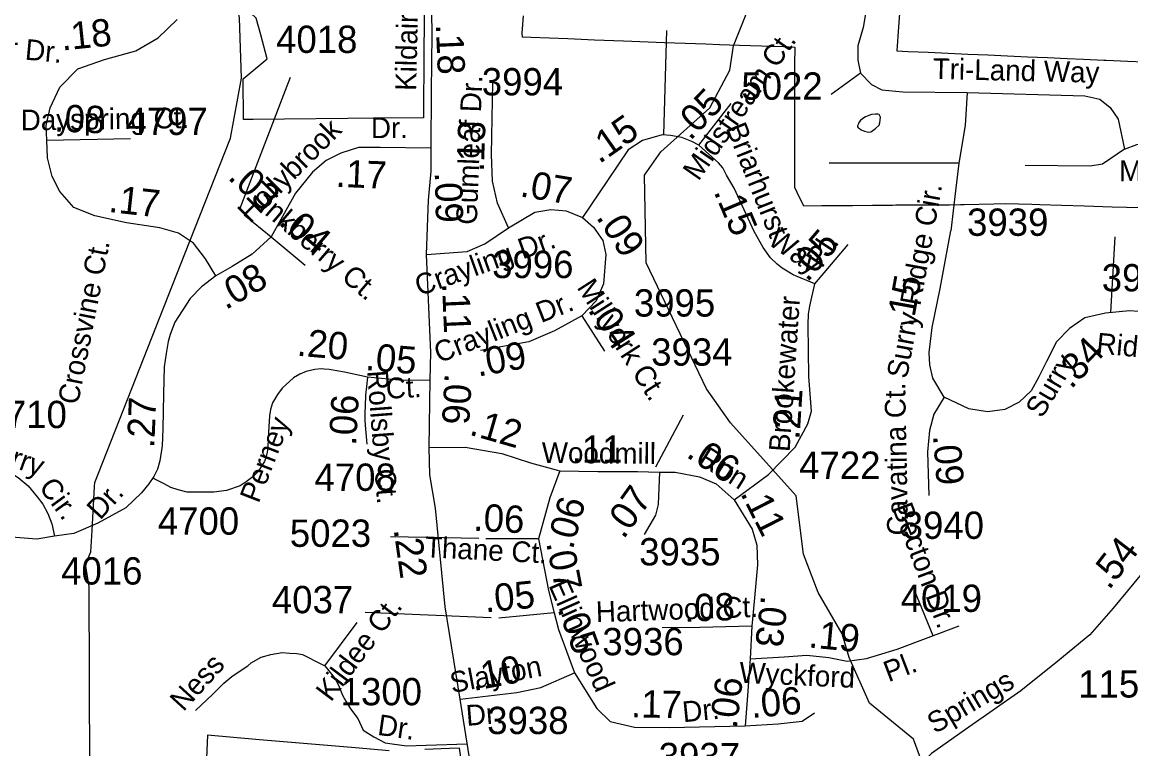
# Model space of a CAD drawing. Extents: x 2001466 to 2224147, y 644118 to 847247.
# Drawn here: x 2058369 to 2063438, y 703016 to 706341 of the extents above; entities that cross this region are included whole.
import ezdxf

# ---------------------------------------------------------------- set-up
doc = ezdxf.new("R2010")
doc.units = 0
for name, color, linetype in [('Exist Boundary Political City Limit New', 7, 'Continuous'), ('Exist Hydrographic Creek Single Shore', 7, 'Continuous'), ('Exist Hydrographic Misc Water Feature', 7, 'Continuous'), ('Exist Road Non-System Type 51', 7, 'Continuous'), ('Exist Road Non-System Type 51 Label', 7, 'Continuous'), ('Exist Road Secondary Mileage Hundredths English Label', 7, 'Continuous'), ('Exist Road Secondary Type 51 Attributed', 7, 'Continuous'), ('Exist Road Secondary Type 51 Label', 7, 'Continuous'), ('Exist Road Secondary Type 51 Number Label', 7, 'Continuous'), ('Map Preparation Boundary City Limit Buffer Line', 7, 'Continuous')]:
    doc.layers.add(name, color=color, linetype=linetype)

msp = doc.modelspace()

# ---------------------------------------------------------------- linework, layer by layer
at = {"layer": 'Exist Boundary Political City Limit New'}
for points in [[(2059424.6, 705896.2), (2059380.4, 705895.8), (2059379.6, 706081.8), (2059488.5, 706172.7), (2059459.4, 706282.9), (2059438.9, 706360.2), (2059344.6, 706449.8), (2059780, 706452.2), (2059806.6, 706452.3), (2059947.6, 706453.2), (2060000, 706453.6), (2060065.4, 706454.1), (2060208.4, 706454.9), (2060204.6, 706210.8), (2060203, 705903.1), (2060000, 705901.2), (2059424.6, 705896.2)], [(2061901.2, 705713), (2061901.2, 705730.4), (2061901.4, 705797.3), (2061901.6, 705877.4), (2061901.9, 705982.3), (2061902, 706058.2), (2061902.1, 706131.1), (2061902.1, 706151.1), (2061902.4, 706225.9), (2061849.1, 706227.8), (2061648.2, 706234.9), (2061556.5, 706238), (2061495, 706240.1), (2061304.9, 706246.8), (2061118.5, 706254.1), (2060984.9, 706259.4), (2060863.9, 706264.2), (2060695.8, 706270.8), (2060655.9, 706272.2), (2060654.4, 706290.9), (2060660.4, 706370.1)], [(2062382.1, 706400.8), (2062375.9, 706319.5), (2062367.2, 706209.6), (2062420.1, 706207.2), (2062511, 706203.2), (2062601.9, 706199.2), (2062692.8, 706195.2), (2062783.6, 706191.2), (2062874.5, 706187.2), (2062965.4, 706183.2), (2063056.2, 706179.1), (2063147.1, 706175.1), (2063221, 706171.9), (2063313.6, 706167.8), (2063325, 706167.2), (2063424, 706162.9), (2063567.9, 706156.6)], [(2063483.1, 705491.3), (2063351.6, 705495.2), (2063225.6, 705499.1), (2063121, 705502.3), (2063022, 705505.3), (2062985, 705506.4), (2062863.6, 705510.2), (2062810.9, 705508.8), (2062675.1, 705505.2), (2062659, 705504.8), (2062608.6, 705504.5), (2062530.4, 705504), (2062439.1, 705503.4), (2062362.5, 705504.2), (2062347.9, 705502.9), (2062262.1, 705502.4), (2062256.8, 705502.3), (2062165.5, 705501.4), (2062041.2, 705500.2), (2062024.6, 705500.1), (2061943.2, 705499.2), (2061912, 705561.8), (2061901, 705583.9), (2061901, 705601.9), (2061901.2, 705713)], [(2060046.1, 703007.1), (2059893.1, 703020.2), (2059454.5, 703057.8), (2059216.2, 703078.2), (2059205.6, 702835.1)], [(2060425, 702641.5), (2060367.8, 703018.5), (2060322.2, 703016.9), (2060210.5, 703012.9)]]:
    msp.add_lwpolyline(points, dxfattribs=at)
at = {"layer": 'Exist Hydrographic Creek Single Shore'}
msp.add_line((2058688.5, 704014.3), (2058699.3, 704215.9), dxfattribs=at)
for points in [[(2062506.9, 701890.9), (2062544.3, 702234.3), (2062535.2, 702474), (2062510.2, 702582.8), (2062476.4, 702973.9), (2062443.4, 703059.8), (2062242.2, 703224.7), (2062150.4, 703433.3), (2062117.3, 703542.2), (2062008.3, 703731.5), (2061941.4, 703906.7), (2061907.4, 704173.2), (2061607.4, 704507.4), (2061498.3, 704663.7), (2061222.3, 705240.2), (2061213.5, 705640.8), (2061288.3, 705747.4), (2061512.4, 705949.6), (2061604.5, 706121.6), (2061620.5, 706232.8), (2061753.4, 706564.8), (2061794.4, 706790.3)], [(2059112.6, 705280.7), (2059321.5, 705810.5), (2059371.5, 706085.1), (2059362.5, 706360.9), (2059337.5, 706492.7), (2059311.2, 706549.1)], [(2058699.3, 704215.9), (2058700.4, 704235.2), (2059112.6, 705280.7)], [(2058950.9, 701890.9), (2058945.4, 701936.9), (2058845.3, 702217.8), (2058770.3, 702327.6), (2058677.4, 702916.8), (2058675.3, 703760), (2058658.3, 703858.8), (2058683.3, 703917.3), (2058688.5, 704014.3)]]:
    msp.add_lwpolyline(points, dxfattribs=at)
at = {"layer": 'Exist Hydrographic Misc Water Feature'}
msp.add_lwpolyline([(2062220.7, 705842.4), (2062238.7, 705838.5), (2062248.6, 705838.6), (2062252.7, 705840.4), (2062270.7, 705854.3), (2062286.5, 705870.6), (2062290.4, 705880.6), (2062292.3, 705892.4), (2062292.5, 705906.6), (2062290.6, 705912.6), (2062286.5, 705918.5), (2062280.4, 705920.6), (2062270.1, 705920.5), (2062252.5, 705918.4), (2062240.4, 705914.5), (2062224.4, 705908.4), (2062212.5, 705900.5), (2062200.6, 705890.1), (2062192.6, 705878.3), (2062190.3, 705872.2), (2062188.5, 705866.4), (2062188.7, 705862.3), (2062190.6, 705858.4), (2062196.7, 705854.2), (2062204.7, 705848.5), (2062220.7, 705842.4)], dxfattribs=at)
at = {"layer": 'Exist Road Non-System Type 51'}
for p, q in [((2063346.6, 705012.4), (2063365.9, 705358.1)), ((2062445, 703746.3), (2062532.8, 703534.2)), ((2059752, 703396), (2059900.8, 703593.4))]:
    msp.add_line(p, q, dxfattribs=at)
for points in [[(2062232.9, 706423.9), (2062214.1, 706317.5), (2062189.1, 706233), (2062189.1, 706167.3), (2062201.6, 706107.8)], [(2062201.6, 706107.8), (2062067.1, 706009.6)], [(2062201.6, 706107.8), (2062251.6, 706056.5), (2062298.5, 706031.5), (2062395.5, 706022.1), (2062689.4, 706019)], [(2062689.4, 706019), (2062680, 705868.8), (2062651.9, 705696.6)], [(2062689.4, 706019), (2063227.3, 706003.9), (2063296.1, 705988.3), (2063343, 705950.7), (2063380.5, 705897.5), (2063408.7, 705759.9)], [(2063408.7, 705759.9), (2063465, 705781.8), (2063540, 705788), (2063687, 705788), (2064040.4, 705791.2), (2064149.5, 705796.5)], [(2063408.7, 705759.9), (2063308.6, 705691), (2063252.3, 705681.6), (2062955.2, 705684.8)], [(2062651.9, 705696.6), (2062057.7, 705696.6)], [(2062651.9, 705696.6), (2062636.3, 705569)], [(2062636.3, 705569), (2062614.6, 705386.5)], [(2059245.2, 704190.2), (2059179, 704190.7), (2059123.5, 704190.7), (2059081.9, 704200.6), (2059048.2, 704212.5), (2059018.4, 704228.3), (2058966.1, 704254.5)], [(2059161.4, 703191.1), (2059241.1, 703266.6), (2059290.7, 703316.2), (2059327.3, 703346.4), (2059374.8, 703378.8), (2059400.6, 703396), (2059415.7, 703409), (2059461, 703434.8), (2059506.2, 703447.8), (2059558, 703456.4), (2059593.1, 703453.3), (2059625.1, 703452.6), (2059651, 703448.1), (2059740.1, 703402.3), (2059752, 703396)], [(2059752, 703396), (2059801.1, 703334.6), (2059818.4, 703300.3), (2059833.6, 703262), (2059849, 703233.6), (2059870.3, 703199.2), (2059903.4, 703154.5), (2059928.5, 703101.7), (2059977, 703070.5), (2060028.9, 703042.8), (2060125.8, 703028.9), (2060215.8, 703032.4), (2060403.6, 703039.2)]]:
    msp.add_lwpolyline(points, dxfattribs=at)
at = {"layer": 'Exist Road Secondary Type 51 Attributed'}
for points in [[(2060238.9, 705763.9), (2060240.5, 706023.7), (2060243.7, 706285.8), (2060240.9, 706486.4), (2060254.7, 706626.9), (2060268.5, 706694)], [(2058481.8, 705801), (2058477.8, 705868.1), (2058496.4, 705949.5), (2058540.6, 706044.2), (2058622.6, 706127.9), (2058745.7, 706170.5), (2058887.7, 706210), (2058990.3, 706270), (2059077.1, 706352.9)], [(2060591.6, 705400.7), (2060541.5, 705513.6), (2060519.4, 705613.1), (2060514.7, 705736.3), (2060521, 706064.7)], [(2061463.1, 705778.6), (2061609.9, 705968.5)], [(2058481.8, 705801), (2058864.5, 705808.1)], [(2059254.2, 705179.8), (2059206.9, 705258.2), (2059151.7, 705330.5), (2059083.8, 705376.2), (2058998.6, 705399.9), (2058845.5, 705423.6), (2058700.3, 705455.2), (2058605.7, 705493.1), (2058541, 705565.7), (2058505.4, 705635.2), (2058484.9, 705720.5), (2058481.8, 705801)], [(2061463.1, 705778.6), (2061431.2, 705794.6), (2061384.1, 705813.4), (2061332.4, 705822.8), (2061294.8, 705825.1), (2061205.5, 705799.3), (2061139.6, 705757), (2061044.5, 705617.1), (2060930.1, 705447.3)], [(2060238.9, 705763.9), (2060006.2, 705767.9), (2059906.7, 705767.1), (2059826.3, 705741), (2059758.8, 705708.7), (2059695.7, 705655), (2059619.1, 705559.4), (2059506.7, 705358.9)], [(2060217.2, 705277.6), (2060226.7, 705526.3), (2060238.9, 705658.9), (2060238.9, 705763.9)], [(2061992.5, 705144.3), (2061894.1, 705185.3), (2061844.1, 705214.8), (2061820.5, 705234.2), (2061790.9, 705262.8), (2061756.1, 705309.9), (2061715.9, 705382.9), (2061623.6, 705581.8), (2061589.5, 705641), (2061572, 705674), (2061552.2, 705698.1), (2061463.1, 705778.6)], [(2059383.6, 705459.2), (2059506.7, 705358.9)], [(2060591.6, 705400.7), (2060712.7, 705471), (2060786.1, 705484.4), (2060856.3, 705477.3), (2060930.1, 705447.3)], [(2060930.1, 705447.3), (2060981.4, 705403.1), (2061024, 705341.5), (2061036.6, 705277.6), (2061026, 705144.1), (2060993.6, 705066.7), (2060926.9, 704997.3)], [(2060217.2, 705277.6), (2060403, 705291.8), (2060483.5, 705326.5), (2060591.6, 705400.7)], [(2059506.7, 705358.9), (2059419.9, 705279.1), (2059329.1, 705222.6), (2059254.2, 705179.8)], [(2059506.7, 705358.9), (2059662.1, 705229.4)], [(2062583.5, 704624.6), (2062533, 704711.4), (2062518, 704773.8), (2062515.6, 704829.1), (2062529.8, 704943.6), (2062566.1, 705122), (2062614.6, 705386.5)], [(2061992.5, 705144.3), (2062145.2, 705324.1)], [(2060234.6, 704703.2), (2060236.9, 704829.9), (2060217.2, 705277.6)], [(2059254.2, 705179.8), (2059188.8, 705130.5), (2059136.7, 705076), (2059066.9, 704968.2), (2059045.4, 704912.4), (2059036.5, 704879.4), (2059026.4, 704824.6), (2059017.4, 704763.8), (2059015, 704639.7), (2059012.3, 704479.7), (2059008.9, 704401.9), (2058997.6, 704334.5), (2058987, 704295.1), (2058970.4, 704262.7), (2058948.5, 704228.6), (2058914.3, 704187.4), (2058842.5, 704118.2), (2058715.1, 704048.1), (2058604.6, 704001.4), (2058516.5, 703989.4)], [(2061624.8, 704154.8), (2061781.4, 704271.7), (2061903, 704396.4), (2061961.3, 704503.8), (2061977.1, 704560.6), (2061965.3, 704719.3), (2061962.1, 704957), (2061963.3, 705005.7), (2061970, 705042.2), (2061992.5, 705144.3)], [(2060926.9, 704997.3), (2060802.7, 704929.4), (2060685.1, 704878.8), (2060464.2, 704839.3)], [(2060926.9, 704997.3), (2061031.9, 704835.4)], [(2064112.2, 704708.3), (2063922.4, 704836.2), (2063736.2, 704949.9), (2063644.7, 704989.4), (2063554.8, 705011.5), (2063431.7, 705020.9), (2063321.2, 705009.9), (2063227.3, 704987.8), (2063157.9, 704938.8), (2063097.9, 704878.8), (2063052.2, 704788.8), (2063017.4, 704717.8), (2062982.7, 704654.6), (2062927.5, 704602.5), (2062861.2, 704569.3), (2062782.3, 704558.3), (2062697.1, 704572.5), (2062583.5, 704624.6)], [(2059948.3, 704716.1), (2059842.4, 704738.8), (2059772.7, 704752.1), (2059749.6, 704753.1), (2059735.7, 704754.2), (2059707.1, 704752.1), (2059666.9, 704742.8), (2059638.7, 704730.4), (2059609.3, 704713.3), (2059557, 704666.5), (2059535.4, 704636.9), (2059513.8, 704598.5), (2059504.2, 704568.7), (2059498.8, 704540.2), (2059493.6, 704438.3), (2059491.2, 704392.7), (2059488.6, 704372.8), (2059484.2, 704354.3), (2059476.2, 704331.5), (2059471.3, 704322.3), (2059455.3, 704296.8), (2059446.2, 704283.9), (2059424.1, 704261.2), (2059393.6, 704237), (2059365.5, 704218.9), (2059302.8, 704198), (2059245.2, 704190.2)], [(2059948.3, 704716.1), (2059943, 704673.6), (2059939.1, 704634.6), (2059937, 704584.6), (2059935.8, 704554.6), (2059935.7, 704519.7), (2059936.2, 704496.4), (2059944.2, 704409.4)], [(2060234.6, 704703.2), (2060107.5, 704701.5), (2059948.3, 704716.1)], [(2060229.1, 704394.8), (2060234.6, 704703.2)], [(2064112.2, 704708.3), (2064047.9, 704623.8), (2063904.7, 704431.9), (2063813.2, 704299.3), (2063689.3, 704092.4), (2063546.1, 703888.7), (2063356.7, 703659.7), (2063250.2, 703537.4), (2063103.8, 703417.3), (2062935, 703281.5), (2062697.5, 703114.9), (2062526.7, 702994.1), (2062433.6, 702901), (2062290.8, 702724.9), (2062192.1, 702603.3)], [(2062583.5, 704624.6), (2062536.5, 704547.2), (2062517.6, 704473), (2062507.3, 704374.3), (2062514.4, 704175.3)], [(2060229.1, 704394.8), (2060393.6, 704395.6), (2060561.2, 704368), (2060693, 704324.6), (2060826.7, 704287.4)], [(2060371.1, 703243.6), (2060302.4, 703665.3), (2060259, 704116.9), (2060232.2, 704270.1), (2060229.1, 704394.8)], [(2058264.3, 704299.8), (2058308.2, 704283.1), (2058350.7, 704257.4), (2058396.1, 704219.5), (2058437.1, 704169.5), (2058462.8, 704136.2), (2058485.7, 704092.4), (2058503.7, 704045.4), (2058516.5, 703989.4)], [(2060826.7, 704287.4), (2060781.8, 704165.1), (2060730.1, 703976.4)], [(2060826.7, 704287.4), (2061000.7, 704285.1), (2061181.8, 704285.1), (2061282, 704281.9)], [(2061282, 704281.9), (2061277.3, 704133.5), (2061265, 704085.3), (2061213, 703996.1)], [(2061282, 704281.9), (2061353.8, 704281.9), (2061465.1, 704260.6), (2061541.6, 704228.2), (2061624.8, 704154.8)], [(2061624.8, 704154.8), (2061706.1, 704020.6), (2061727.8, 703947.9), (2061731.3, 703857.9), (2061715.6, 703690.5), (2061704.5, 703576.8)], [(2058516.5, 703989.4), (2058435.6, 703975.7), (2058320.4, 703984.8), (2058171.9, 704021.1), (2058081.5, 704054), (2057955.2, 704098.4), (2057946.5, 704100)], [(2060730.1, 703976.4), (2060488.5, 703976.3)], [(2060730.1, 703976.4), (2060775.5, 703741.1), (2060801.8, 703638.2)], [(2060801.8, 703638.2), (2060547.4, 703613.5)], [(2060801.8, 703638.2), (2060821.2, 703562.6), (2060894.2, 703363.7)], [(2061704.5, 703576.8), (2061467.8, 703571.3), (2061295, 703568.9)], [(2061697.4, 703427.6), (2061852.1, 703436.3), (2061957, 703444.2), (2062056.4, 703433.1), (2062140.1, 703417.3), (2062228.4, 703430), (2062368.9, 703472.6), (2062652.5, 703579.2)], [(2061704.5, 703576.8), (2061697.4, 703427.6)], [(2061697.4, 703427.6), (2061684.4, 703260.2), (2061673.7, 703120.5)], [(2060371.1, 703243.6), (2060630.7, 703273.6), (2060739.6, 703297.3), (2060894.2, 703363.7)], [(2060894.2, 703363.7), (2060996.8, 703201), (2061056.7, 703141), (2061168.8, 703115.7), (2061326.6, 703114.2), (2061673.7, 703120.5)], [(2060444.5, 702782.5), (2060371.1, 703243.6)], [(2061673.7, 703120.5), (2061824.8, 703129.9), (2061934.5, 703142.6), (2061992.1, 703181.3)]]:
    msp.add_lwpolyline(points, dxfattribs=at)
at = {"layer": 'Exist Road Secondary Type 51 Number Label'}
for p, q in [((2061301.8, 705825), (2061316.2, 706303.7)), ((2059365.6, 705490.6), (2059595.8, 706089.2)), ((2061265.8, 704306), (2061391.8, 704543.6)), ((2060456, 703978.5), (2060052.8, 703985.7)), ((2060513.6, 703614.9), (2059937.7, 703640.1))]:
    msp.add_line(p, q, dxfattribs=at)
at = {"layer": 'Map Preparation Boundary City Limit Buffer Line'}
for points in [[(2059424.6, 705896.2), (2059380.4, 705895.8), (2059379.6, 706081.8), (2059488.5, 706172.7), (2059459.4, 706282.9), (2059438.9, 706360.2), (2059344.6, 706449.8), (2059780, 706452.2), (2059806.6, 706452.3), (2059947.6, 706453.2), (2060000, 706453.6), (2060065.4, 706454.1), (2060208.4, 706454.9), (2060204.6, 706210.8), (2060203, 705903.1), (2060000, 705901.2), (2059424.6, 705896.2)], [(2061901.2, 705713), (2061901.2, 705730.4), (2061901.4, 705797.3), (2061901.6, 705877.4), (2061901.9, 705982.3), (2061902, 706058.2), (2061902.1, 706131.1), (2061902.1, 706151.1), (2061902.4, 706225.9), (2061849.1, 706227.8), (2061648.2, 706234.9), (2061556.5, 706238), (2061495, 706240.1), (2061304.9, 706246.8), (2061118.5, 706254.1), (2060984.9, 706259.4), (2060863.9, 706264.2), (2060695.8, 706270.8), (2060655.9, 706272.2), (2060654.4, 706290.9), (2060660.4, 706370.1)], [(2062382.1, 706400.8), (2062375.9, 706319.5), (2062367.2, 706209.6), (2062420.1, 706207.2), (2062511, 706203.2), (2062601.9, 706199.2), (2062692.8, 706195.2), (2062783.6, 706191.2), (2062874.5, 706187.2), (2062965.4, 706183.2), (2063056.2, 706179.1), (2063147.1, 706175.1), (2063221, 706171.9), (2063313.6, 706167.8), (2063325, 706167.2), (2063424, 706162.9), (2063567.9, 706156.6)], [(2063483.1, 705491.3), (2063351.6, 705495.2), (2063225.6, 705499.1), (2063121, 705502.3), (2063022, 705505.3), (2062985, 705506.4), (2062863.6, 705510.2), (2062810.9, 705508.8), (2062675.1, 705505.2), (2062659, 705504.8), (2062608.6, 705504.5), (2062530.4, 705504), (2062439.1, 705503.4), (2062362.5, 705504.2), (2062347.9, 705502.9), (2062262.1, 705502.4), (2062256.8, 705502.3), (2062165.5, 705501.4), (2062041.2, 705500.2), (2062024.6, 705500.1), (2061943.2, 705499.2), (2061912, 705561.8), (2061901, 705583.9), (2061901, 705601.9), (2061901.2, 705713)], [(2060046.1, 703007.1), (2059893.1, 703020.2), (2059454.5, 703057.8), (2059216.2, 703078.2), (2059205.6, 702835.1)], [(2060425, 702641.5), (2060367.8, 703018.5), (2060322.2, 703016.9), (2060210.5, 703012.9)]]:
    msp.add_lwpolyline(points, dxfattribs=at)

# ---------------------------------------------------------------- texts
at = {"layer": 'Exist Road Non-System Type 51 Label'}
for s, rotation, p in [('Cockle Burr Dr.', 354.5708, (2057683.2, 706236.3)), ('Tri-Land Way', 358.6686, (2062530.7, 706081.5)), ('Mittglen Ln.', 0.5685, (2063384.3, 705613.4)), ('Crossvine Ct.', 78.9637, (2058624, 704587)), ('Dr.', 47.5839, (2058725.2, 704059.3)), ('Becton Dr.', 290.767, (2062344.8, 704120.2)), ('Kildee Ct.', 52.981, (2059780.1, 703227.1)), ('Ness', 47.644, (2059106, 703182.7)), ('Dr.', 351.8664, (2059989.9, 703080.4))]:
    msp.add_text(s, height=95, rotation=rotation, dxfattribs=at).set_placement(p)
at = {"layer": 'Exist Road Secondary Mileage Hundredths English Label'}
for s, rotation, p in [('.18', 5.8947, (2058551.3, 706211.1)), ('.18', 272.3735, (2060260, 706331.2)), ('.05', 46.1838, (2061422.8, 705795.4)), ('.08', 357.6132, (2058514.1, 705841.2)), ('.15', 35.0288, (2061007.4, 705690.5)), ('.13', 87.8794, (2060478.9, 705654.8)), ('.17', 357.6132, (2059800.7, 705588.1)), ('.03', 317.2788, (2059304.5, 705626.4)), ('.07', 350.4699, (2060641.2, 705544.6)), ('.09', 271.5069, (2060254.9, 705653.7)), ('.17', 353.6589, (2058760.8, 705472.9)), ('.15', 293.0643, (2061529.2, 705565.2)), ('.04', 319.6238, (2059536.1, 705419.7)), ('.09', 303.1082, (2060990.3, 705448.3)), ('.05', 49.5717, (2061958.9, 705147.3)), ('.08', 29.7488, (2059299.2, 705022.5)), ('.15', 79.6995, (2062440.4, 704942.4)), ('.11', 272.5228, (2060287.9, 705146.6)), ('.04', 302.7578, (2060952.1, 705024.8)), ('.20', 355.0306, (2059622.1, 704815.2)), ('.34', 46.1235, (2063164, 704658.6)), ('.05', 355.0306, (2059935.2, 704749.8)), ('.09', 10.3063, (2060453.2, 704718.6)), ('.06', 266.6723, (2060301, 704735.9)), ('.06', 86.7134, (2059895.1, 704401.7)), ('.21', 86.376, (2061922.4, 704428.9)), ('.27', 87.7099, (2058972.6, 704390.7)), ('.12', 343.9897, (2060408.6, 704454.5)), ('.09', 274.5994, (2062532.7, 704449.6)), ('.06', 326.0628, (2061400.3, 704355)), ('.07', 54.5987, (2061118.5, 703971.4)), ('.11', 296.9179, (2061650.6, 704185.4)), ('.06', 357.0322, (2060429.8, 704014.2)), ('.06', 75.0616, (2060886.1, 703924.4)), ('.22', 278.0469, (2060066.8, 704019.4)), ('.54', 52.4587, (2063338.3, 703739.2)), ('.07', 280.9136, (2060764.2, 703957.9)), ('.05', 5.5309, (2060486.8, 703640)), ('.08', 1.8778, (2061397, 703597.4)), ('.03', 263.0366, (2061747.9, 703720)), ('.05', 290.1439, (2060814.9, 703656.3)), ('.19', 354.5577, (2061961, 703480.1)), ('.10', 10.8446, (2060432, 703280.1)), ('.06', 82.8778, (2061635.5, 703106.1)), ('.17', 358.9239, (2061151.7, 703160.1)), ('.06', 4.9702, (2061704.8, 703156.9))]:
    msp.add_text(s, height=125, rotation=rotation, dxfattribs=at).set_placement(p)
msp.add_text('.11', height=125, dxfattribs=at).set_placement((2060881.5, 704325.3))
at = {"layer": 'Exist Road Secondary Type 51 Label'}
for s, rotation, p in [('Kildaire', 88.6449, (2060169.8, 706026)), ('Midstream Ct.', 55.1589, (2061460.7, 705610.5)), ('Gumleaf Dr.', 87.8794, (2060447.4, 705412.7)), ('Dayspring Ct.', 0.813, (2058362.8, 705845.5)), ('Dr.', 0.0031, (2059963.2, 705810.4)), ('Hollybrook', 45.0039, (2059411.4, 705416.8)), ('Briarhurst', 291.7985, (2061585.3, 705858)), ('Inkberry Ct.', 319.6238, (2059446.4, 705487)), ('Surry Ridge Cir.', 79.6995, (2062414.3, 704706.2)), ('Way', 325.0035, (2061771.8, 705329.5)), ('Crayling Dr.', 19.6613, (2060184.7, 705086.7)), ('Pl.', 56.3129, (2062025.2, 705211.8)), ('Millyork Ct.', 302.7578, (2060902, 705127.8)), ('Brookewater', 86.1442, (2061877.4, 704372.5)), ('Crayling Dr.', 21.5606, (2060274.8, 704779.5)), ('Ridge', 354.7449, (2063277.7, 704825.8)), ('Surry', 59.2522, (2063031.8, 704524.7)), ('Rollsby Ct.', 274.3967, (2059945.5, 704745)), ('Ct.', 2.9564, (2060033.9, 704617.6)), ('Cavatina Ct.', 91.0599, (2062419, 703993.1)), ('Coralberry', 340.1372, (2057890.9, 704461.8)), ('Perney', 68.8139, (2059449.5, 704136)), ('Woodmill', 359.5209, (2060743.9, 704324.2)), ('Run', 327.7198, (2061453.7, 704323.8)), ('Cir.', 306.2426, (2058441.7, 704213.6)), ('Thane Ct.', 357.0322, (2060208.4, 703893.2)), ('Ellinwood', 293.9597, (2060774, 703764.3)), ('Hartwood Ct.', 1.8778, (2060993.1, 703595.2)), ('Slayton', 10.8446, (2060334.3, 703270.6)), ('Wyckford', 357.3964, (2061645.8, 703318.5)), ('Pl.', 20.8623, (2062329.7, 703320.2)), ('Springs', 30.476, (2062542.4, 703082.7)), ('Dr.', 4.5158, (2060401.4, 703120.8)), ('Dr.', 5.6633, (2061391.6, 703137.2))]:
    msp.add_text(s, height=95, rotation=rotation, dxfattribs=at).set_placement(p)
at = {"layer": 'Exist Road Secondary Type 51 Number Label'}
for s, p in [('4018', (2059529.7, 706200.3)), ('3994', (2060470.2, 706006.1)), ('5022', (2061656.8, 705986.3)), ('4797', (2058845.3, 705825)), ('3939', (2062689, 705363.4)), ('3996', (2060517.6, 705170.2)), ('3939', (2063304.8, 705109.2)), ('3995', (2061165.6, 704993.9)), ('3934', (2061244.7, 704769.3)), ('4710', (2058201.3, 704483.5)), ('4722', (2061921.5, 704251.3)), ('4708', (2059705.5, 704196.5)), ('4700', (2058989, 703995.8)), ('3940', (2062394.6, 703976.6)), ('5023', (2059592.4, 703940.2)), ('3935', (2061189.9, 703855.2)), ('4016', (2058547, 703767.6)), ('4019', (2062385.3, 703642.4)), ('4037', (2059510.4, 703636.3)), ('3936', (2061021.3, 703444.2)), ('1152', (2063197, 703250.6)), ('1300', (2059824.9, 703215.1)), ('3938', (2060494.9, 703083.4)), ('3937', (2061279.2, 702918.1))]:
    msp.add_text(s, height=125, dxfattribs=at).set_placement(p)

doc.saveas('drawing.dxf')
